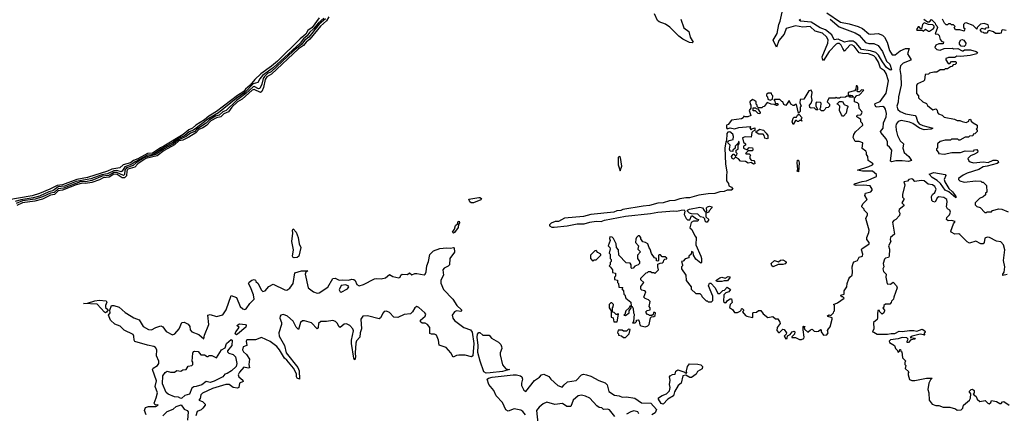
# Model space of a CAD drawing. Extents: x 2472589 to 2662339, y 701009 to 849030.
# Tile 372 of 406: x 2628168 to 2637558, y 755009 to 758759. Entities that reach past the tile are written whole.
import ezdxf

# ---------------------------------------------------------------- set-up
doc = ezdxf.new("R2010")
doc.units = 0

msp = doc.modelspace()

# ---------------------------------------------------------------- linework, layer by layer
at = {"layer": '0CON05XD'}
for points in [[(2631024.4, 758775.6), (2630957.2, 758685), (2630916, 758655), (2630895, 758622), (2630843.3, 758576.7), (2630627.8, 758365), (2630569.7, 758315), (2630467.7, 758242.3), (2630409.8, 758190.2), (2630365, 758133.6), (2630321.7, 758098.3), (2630303.9, 758075), (2630243.6, 758036.4), (2630045.2, 757885), (2629970.3, 757839.7), (2629929.6, 757805), (2629847.4, 757752.6), (2629816.1, 757725), (2629781.2, 757708.8), (2629727.9, 757665), (2629543.1, 757553.1), (2629511.1, 757538.9), (2629435, 757488.5), (2629385, 757483.3), (2629295, 757432.8), (2629253.5, 757416.5), (2629224, 757395), (2629155.3, 757374.7), (2629122.9, 757347.1), (2629045.5, 757334.5), (2629005, 757316.2), (2628814.5, 757255), (2628713.3, 757236.7), (2628575, 757185.6), (2628525, 757180.6), (2628456.3, 757143.7), (2628355, 757101.7), (2628285, 757080), (2628045, 757038.3)], [(2631085, 758768.5), (2631025, 758716.8), (2630925, 758591.4), (2630885, 758560.9), (2630859.5, 758525), (2630775, 758458.8), (2630565, 758262.3), (2630532, 758245), (2630501.8, 758218.2), (2630490.2, 758199.8), (2630477.8, 758145), (2630457.4, 758102.6), (2630445, 758101.5), (2630405, 758123.3), (2630395, 758120.8), (2630324, 758056), (2630235, 757990.4), (2630137, 757895), (2630105, 757880.9), (2630070, 757850), (2630035, 757838.7), (2629977.8, 757805), (2629945, 757772.8), (2629855, 757713), (2629836.5, 757693.5), (2629795, 757676.3), (2629755.3, 757644.7), (2629675, 757612.5), (2629635, 757577.4), (2629538.5, 757525), (2629466.3, 757473.7), (2629357.2, 757445), (2629278.7, 757395), (2629250.7, 757369.3), (2629185, 757347.5), (2629171.5, 757325), (2629166.4, 757283.6), (2629156.5, 757273.5), (2629095, 757304.2), (2629065, 757303.9), (2629014.6, 757275.4), (2628955, 757266.7), (2628855, 757227.3), (2628795, 757215.8), (2628753.5, 757216.5), (2628585, 757155.2), (2628535, 757148.2), (2628495, 757113.1), (2628462.6, 757107.4), (2628385, 757070.7), (2628315, 757049), (2628195, 757031.7), (2628135, 757008.4)], [(2631115, 758787.2), (2631092.3, 758747.7), (2631035, 758697.8), (2630935.7, 758574.3), (2630899.5, 758545), (2630875.5, 758514.5), (2630825, 758482.4), (2630569.6, 758240.4), (2630524.3, 758215), (2630509.6, 758190.4), (2630493.9, 758113.9), (2630478.3, 758075), (2630465, 758066.1), (2630405, 758095.4), (2630385, 758087.2), (2630289, 758001), (2630244.3, 757975), (2630191.8, 757925), (2630157.8, 757882.2), (2630115, 757862.3), (2630085.1, 757834.9), (2630045, 757825.1), (2629990.8, 757795), (2629947.8, 757752.2), (2629915, 757728.8), (2629875, 757712.3), (2629848.3, 757681.7), (2629779.7, 757640.3), (2629725, 757611.7), (2629685, 757604.9), (2629643.4, 757566.6), (2629545, 757512.3), (2629478.3, 757461.7), (2629369.3, 757435), (2629293.4, 757385), (2629264.6, 757355.4), (2629198.3, 757335), (2629187.8, 757315), (2629185, 757270), (2629166.9, 757253.1), (2629145, 757252.3), (2629098.4, 757285), (2629065, 757288.5), (2629021.4, 757258.6), (2628965, 757252.8), (2628927.2, 757232.8), (2628855, 757208.1), (2628795, 757199), (2628765, 757201.6), (2628705.3, 757185), (2628575, 757133.9), (2628535, 757130), (2628497.9, 757092.1), (2628462.2, 757087.8), (2628385, 757050.2), (2628310.5, 757029.5), (2628195, 757015.1), (2628139.7, 756990.3)], [(2631068.2, 758775), (2631013, 758727), (2630974.2, 758675), (2630932.8, 758637.2), (2630910.6, 758605), (2630873.2, 758576.8), (2630841.6, 758535), (2630585, 758300.4), (2630483.4, 758226.6), (2630457.5, 758195), (2630440.1, 758159.9), (2630395, 758149), (2630313.4, 758065), (2630231.9, 758008.1), (2630065, 757870.1), (2629971.9, 757818.1), (2629825, 757705.8), (2629785, 757690.1), (2629743.4, 757655), (2629670.1, 757619.9), (2629635, 757591.5), (2629521.5, 757528.5), (2629449.9, 757480.1), (2629425, 757471.2), (2629385, 757469.1), (2629267.6, 757405), (2629238.5, 757381.5), (2629171.8, 757358.2), (2629145, 757315.3)], [(2634471.8, 758765), (2634502.2, 758682.2), (2634548.6, 758645), (2634562.9, 758592.9), (2634591.2, 758545), (2634581.7, 758538.3), (2634555, 758542.5), (2634493, 758573), (2634453.1, 758603.1), (2634368, 758688), (2634325.3, 758715.3), (2634265, 758739.1), (2634251.6, 758751.6), (2634223.2, 758815)], [(2635866.8, 758825), (2635995, 758735.9), (2636079.6, 758719.6), (2636165, 758693.2), (2636204.1, 758674.1), (2636265, 758624.3), (2636285, 758620), (2636355, 758628.1), (2636395, 758610.5), (2636415, 758591.9), (2636442.2, 758545), (2636462.9, 758465), (2636488.8, 758425), (2636516.2, 758425), (2636565, 758462.7), (2636615, 758485.3), (2636650, 758485), (2636635.3, 758435), (2636668, 758382), (2636665, 758374.6), (2636593.7, 758346.3), (2636569.4, 758320.6), (2636561.6, 758285), (2636572.7, 758227.3), (2636574.8, 758135.2), (2636548.3, 758025), (2636545.4, 757974.6), (2636532, 757935), (2636543.4, 757903.4), (2636565, 757882.9), (2636615, 757863.1), (2636706.5, 757846.5), (2636718.5, 757835), (2636729.7, 757789.7), (2636746.3, 757766.3), (2636780.5, 757750.5), (2636876.7, 757725), (2636860, 757715), (2636795, 757711.2), (2636748.6, 757725), (2636685, 757768.7), (2636655, 757782.2), (2636575, 757797.4), (2636545, 757788.2), (2636527.5, 757765), (2636523.3, 757745), (2636525.4, 757705), (2636540, 757655), (2636565, 757604), (2636597.3, 757577.3), (2636591.2, 757535), (2636604.1, 757494.1), (2636648.9, 757455), (2636671.7, 757418.3), (2636645, 757407.9), (2636584.5, 757415.5), (2636523.9, 757413.9), (2636485, 757404.3), (2636471.7, 757411.7), (2636484.3, 757515), (2636464.3, 757544.3), (2636445, 757560), (2636443.3, 757595), (2636432.7, 757622.7), (2636379.2, 757685), (2636377.5, 757695), (2636402.5, 757725), (2636404.6, 757775), (2636430.3, 757835), (2636434.3, 757865), (2636425.9, 757905.9), (2636415, 757923.8), (2636401, 757931), (2636335, 757926.9), (2636321.7, 757948.3), (2636325, 757959.4), (2636375, 757980), (2636431.9, 758058.1), (2636454.7, 758175), (2636430.6, 758245), (2636415, 758270.3), (2636378.6, 758298.6), (2636356.8, 758355), (2636333.3, 758395), (2636314, 758415), (2636262.9, 758435), (2636205, 758436.7), (2636173.8, 758443.8), (2636125, 758507.6), (2636105, 758518.8), (2636083.8, 758515), (2636035, 758460), (2636017.4, 758485), (2636002.9, 758515), (2635985, 758531.6), (2635966.8, 758533.2), (2635955, 758527.1), (2635888.2, 758455), (2635835, 758370), (2635823.1, 758385), (2635821.2, 758405), (2635873.5, 758535), (2635876.7, 758566.7), (2635863.8, 758595), (2635825, 758630.6), (2635755, 758650.4), (2635705, 758694.6), (2635635, 758688.4), (2635565, 758701.4), (2635478, 758675), (2635457.9, 758622.1), (2635408, 758562), (2635385, 758497.5), (2635352.5, 758565), (2635391.9, 758628.1), (2635407, 758713), (2635421.9, 758745), (2635440.4, 758829.6)], [(2635897.7, 758765), (2635982, 758692), (2636137.1, 758632.9), (2636175, 758612.1), (2636235, 758543.2), (2636265, 758533.1), (2636315, 758533.3), (2636355, 758514), (2636395.4, 758455), (2636433.6, 758363.6), (2636466.2, 758335), (2636482.5, 758285), (2636475, 758277.5), (2636465, 758280), (2636435, 758303.5), (2636395, 758357.5), (2636359.7, 758419.7), (2636331.8, 758445), (2636282.2, 758462.2), (2636195, 758473.8), (2636145.7, 758535.7), (2636115, 758554.4), (2636075.2, 758554.8), (2636035, 758543.3), (2635975, 758574.8), (2635935, 758567.8), (2635913.3, 758613.3), (2635853.6, 758663.6), (2635802.2, 758682.2), (2635715, 758736.5), (2635615, 758744.4), (2635600, 758755), (2635613.3, 758765)], [(2636790, 758765), (2636825, 758740), (2636845, 758740), (2636865, 758760), (2636900, 758725), (2636901.7, 758711.7), (2636915, 758700), (2636920, 758685), (2636900, 758625), (2636925, 758620), (2636938.3, 758608.3), (2636945, 758570), (2636961.7, 758551.7), (2636977, 758547), (2636975, 758530), (2636935, 758527.5), (2636905, 758516.7), (2636896.7, 758495), (2636914.2, 758474.2), (2636945, 758468.8), (2636984.1, 758485.9), (2637065, 758487.5), (2637075, 758482.5), (2637115, 758483.3), (2637155, 758463.3), (2637165, 758463.3), (2637177, 758473), (2637235, 758473.3), (2637290, 758455), (2637302.5, 758445), (2637297, 758433), (2637231.7, 758418.3), (2637145, 758407.5), (2637105, 758410), (2637085, 758400), (2637025, 758400), (2637020, 758395)], [(2637576.7, 758656.7), (2637545, 758662.5), (2637532.5, 758657.5), (2637528, 758632), (2637515, 758626.7), (2637475, 758627.5), (2637455, 758642.5), (2637415, 758657.5), (2637401.7, 758648.3), (2637395, 758630), (2637365, 758630), (2637358.3, 758638.3), (2637345, 758640), (2637330, 758655), (2637330, 758665), (2637343, 758677), (2637375, 758670), (2637385, 758680), (2637410, 758685), (2637405, 758710), (2637365, 758722.5), (2637330, 758715), (2637300, 758685), (2637295, 758670), (2637260, 758705), (2637195, 758730), (2637180, 758725), (2637168.3, 758711.7), (2637170, 758685), (2637180, 758675), (2637175, 758650), (2637135, 758662.5), (2637093, 758663), (2637080, 758685), (2637090, 758695), (2637075, 758710), (2637055, 758710), (2637045, 758720), (2637025, 758720), (2637015, 758710), (2637005, 758710), (2636987.5, 758725), (2636970, 758765)], [(2636845, 758650), (2636882.5, 758675), (2636890, 758685), (2636888.3, 758698.3), (2636875, 758710), (2636835, 758712.5), (2636795, 758730), (2636778.3, 758711.7), (2636768.3, 758671.7), (2636761.7, 758671.7), (2636745, 758690), (2636735, 758690), (2636720, 758665), (2636725, 758660), (2636775, 758660), (2636785, 758650), (2636805, 758667.5), (2636835, 758650), (2636845, 758650)], [(2637175, 758502.5), (2637146.4, 758506.4), (2637130, 758525), (2637130, 758545), (2637145, 758566.7), (2637155, 758570), (2637173.6, 758563.6), (2637192.5, 758535), (2637187.5, 758515), (2637175, 758502.5)], [(2637020, 758395), (2637001.7, 758388.3), (2637000, 758375), (2637021.7, 758341.7), (2637038.3, 758341.7), (2637055, 758360), (2637095, 758360), (2637100, 758355), (2637098.3, 758341.7), (2637088.3, 758331.7), (2637071.7, 758328.3), (2637058.3, 758311.7), (2637045, 758310), (2637015, 758290), (2636995, 758290), (2636985, 758280), (2636945, 758280), (2636915, 758260), (2636885, 758260), (2636845, 758250), (2636835, 758240), (2636801.7, 758238.3), (2636798.3, 758181.7), (2636788.3, 758171.7), (2636731.7, 758148.3), (2636720, 758135), (2636720, 758055), (2636740, 758035), (2636740, 758015), (2636780, 757975), (2636815, 757960), (2636825, 757940), (2636875, 757900), (2636905, 757910), (2636917, 757897), (2636920, 757875), (2636931.7, 757861.7), (2636965, 757850), (2636985, 757830), (2637081.7, 757811.7), (2637108.3, 757798.3), (2637135, 757797.5), (2637155, 757787.5), (2637195, 757780), (2637218.3, 757791.7), (2637221.7, 757808.3), (2637235, 757810), (2637241.7, 757791.7), (2637260, 757775), (2637300, 757755), (2637300, 757725), (2637290, 757715), (2637298.3, 757708.3), (2637300, 757695), (2637278.3, 757671.7), (2637261.7, 757668.3), (2637258.3, 757651.7), (2637225, 757650), (2637215, 757640), (2637185, 757640), (2637135, 757610), (2637125, 757610), (2637115, 757620), (2637055, 757620), (2637045, 757610), (2636995, 757612.5), (2636945, 757600), (2636920, 757575), (2636920, 757535), (2636911.7, 757528.3), (2636910, 757515), (2636930, 757495), (2636930, 757485), (2636985, 757478), (2637057.5, 757492.5), (2637140, 757495), (2637185, 757508.8), (2637265, 757507.5), (2637275, 757520), (2637295, 757522.5), (2637307, 757507), (2637302.5, 757495), (2637273.6, 757476.4), (2637235, 757462.5), (2637210, 757435), (2637220, 757415), (2637233.9, 757403.9), (2637265, 757396.2), (2637356.4, 757403.6), (2637405, 757400), (2637450.7, 757420.7), (2637485, 757421.8), (2637496.8, 757416.7), (2637501.7, 757398.3), (2637491.3, 757388.7), (2637395, 757362.5), (2637355, 757357.5), (2637315, 757332.5), (2637205, 757297.5), (2637165, 757277.5), (2637120, 757245), (2637120, 757235), (2637133, 757223), (2637175, 757212.5), (2637285, 757222.5), (2637335, 757220), (2637345, 757210), (2637355, 757210), (2637388.3, 757178.3), (2637390, 757115), (2637380, 757105), (2637378.3, 757091.7), (2637355, 757070), (2637320, 757055), (2637280, 757015), (2637280, 756995), (2637295, 756980), (2637328.3, 756968.3), (2637373, 756923), (2637387, 756923), (2637395, 756930), (2637435, 756930), (2637445, 756940), (2637505, 756957.5), (2637535, 756952.5), (2637595, 756927.5)], [(2635625, 755712.5), (2635645, 755722.5), (2635650, 755735), (2635640, 755805), (2635640, 755835), (2635645, 755840), (2635660, 755835), (2635650, 755825), (2635651.7, 755811.7), (2635685, 755782.5), (2635710, 755805), (2635725, 755810), (2635745, 755790), (2635765, 755787.5), (2635785, 755790), (2635805, 755807.5), (2635810, 755805), (2635810, 755785), (2635835, 755753.3), (2635865, 755757.5), (2635872.5, 755765), (2635877.5, 755775), (2635873, 755797), (2635880, 755815), (2635897, 755833), (2635917.5, 755905), (2635915, 755920), (2635875, 755930), (2635873, 755937), (2635885, 755947.5), (2635905, 755940), (2635930, 755965), (2635931.7, 755978.3), (2635940, 755985), (2635940, 756035), (2635930, 756045), (2635968.3, 756061.7), (2636030, 756105), (2636018.3, 756118.3), (2636005, 756120), (2636000, 756135), (2636030, 756145), (2636030, 756175), (2636057.5, 756215), (2636060, 756245), (2636075, 756290), (2636083.6, 756306.4), (2636106.4, 756323.6), (2636111.2, 756355), (2636106.2, 756405), (2636115, 756440), (2636125, 756452.5), (2636156.4, 756463.6), (2636175, 756497.5), (2636205, 756507.5), (2636208.8, 756525), (2636197.5, 756565), (2636200, 756575), (2636270, 756625), (2636270, 756635), (2636247.5, 756665), (2636247.5, 756685), (2636267, 756733), (2636268.8, 756755), (2636236.7, 756865), (2636251.7, 756898.3), (2636251.7, 756911.7), (2636220, 756945), (2636220, 756955), (2636200, 756975), (2636200, 756985), (2636210.7, 757009.3), (2636250, 757045), (2636227.5, 757085), (2636233.3, 757105), (2636285, 757117.5), (2636297.5, 757135), (2636297.5, 757145), (2636280, 757175), (2636213.6, 757183.6), (2636145, 757180), (2636127.5, 757185), (2636130, 757195), (2636202.1, 757217.9), (2636245, 757224), (2636340, 757265), (2636340, 757285), (2636300, 757315), (2636205, 757315.8), (2636157.5, 757325), (2636265, 757358.9), (2636301.2, 757375), (2636306.7, 757385), (2636258.3, 757418.3), (2636257.5, 757455), (2636242.5, 757475), (2636242.5, 757495), (2636236.4, 757506.4), (2636203, 757533), (2636207.5, 757585), (2636175, 757600), (2636135, 757600), (2636117, 757637), (2636122.5, 757665), (2636138.8, 757691.2), (2636210, 757755), (2636205, 757770), (2636190, 757785), (2636188.3, 757808.3), (2636150, 757835), (2636155, 757850), (2636188.3, 757851.7), (2636202.5, 757875), (2636200, 757885), (2636173, 757913), (2636170, 757955), (2636158.3, 757968.3), (2636130, 757975), (2636128.3, 758011.7), (2636151.7, 758038.3), (2636178.3, 758041.7), (2636217, 758087), (2636195, 758090), (2636178.3, 758071.7), (2636161.7, 758071.7), (2636150, 758085), (2636160, 758095), (2636162.5, 758115), (2636155, 758130), (2636145, 758130), (2636141.7, 758098.3), (2636128.3, 758081.7), (2636070, 758065), (2636070, 758045), (2636080, 758030), (2636095, 758040), (2636107, 758037), (2636120, 758025), (2636115, 758020), (2636085, 758020), (2636080, 758030), (2636055, 758030), (2636045, 758020), (2635995, 758017.5), (2635985, 758010), (2635965, 758010), (2635955, 758020), (2635945, 758010), (2635885, 758010), (2635870, 757975), (2635890, 757955), (2635890, 757935), (2635877, 757923), (2635855, 757920), (2635850, 757905), (2635835, 757890), (2635815, 757890), (2635800, 757905), (2635807.5, 757925), (2635810, 757965), (2635805, 757970), (2635768.3, 757971.7), (2635760, 757965), (2635760, 757935), (2635778.3, 757901.7), (2635765, 757900), (2635745, 757920), (2635715, 757917.5), (2635703, 757923), (2635700, 757945), (2635717, 757963), (2635726.7, 757993.3), (2635720, 758025), (2635726.7, 758065), (2635715, 758087.5), (2635695, 758080), (2635646.7, 758003.3), (2635611.7, 757998.3), (2635608.3, 757968.3), (2635620, 757935), (2635612.5, 757925), (2635610, 757885), (2635595, 757870), (2635575, 757950), (2635565, 757950), (2635555, 757940), (2635545, 757942), (2635522.5, 757955), (2635505, 757990), (2635475, 757940), (2635455, 757950), (2635446.7, 757976.7), (2635435, 757980), (2635418.3, 757998.3), (2635365, 758000), (2635360, 757995), (2635370, 757985), (2635371.7, 757961.7), (2635395, 757960), (2635400, 757955), (2635395, 757942.5), (2635385, 757940), (2635361.7, 757951.7), (2635333.6, 757953.6), (2635295, 757970), (2635268.3, 757931.7), (2635255, 757930), (2635245, 757920), (2635215, 757920), (2635201.7, 757931.7), (2635200, 757945), (2635190, 757955), (2635190, 757975), (2635175, 757990), (2635155, 757997.5), (2635130, 757975), (2635133, 757953), (2635140, 757945), (2635140, 757915), (2635123.3, 757895), (2635140, 757845), (2635112.3, 757832.3), (2635085, 757832.5), (2635075, 757840), (2635067.5, 757825), (2635050, 757815), (2634955, 757802.5), (2634925, 757760), (2634910, 757755), (2634908.3, 757728.3), (2634915, 757720), (2634945, 757727.5), (2634985, 757720), (2635025, 757733.3), (2635135, 757740), (2635140, 757735), (2635130, 757725), (2635145, 757710), (2635151.7, 757718.3), (2635178.3, 757728.3), (2635178.3, 757701.7), (2635161.7, 757698.3), (2635150, 757685), (2635145, 757640), (2635085, 757642.5), (2635060, 757635), (2635071.7, 757591.7), (2635090, 757575), (2635090, 757565), (2635070, 757555), (2635070, 757535), (2635105, 757520), (2635125, 757540), (2635156.7, 757536.7), (2635160, 757525), (2635155, 757510), (2635115, 757510), (2635090, 757485), (2635095, 757480), (2635125, 757480), (2635138.3, 757468.3), (2635130, 757455), (2635130, 757435), (2635145, 757420), (2635168.3, 757418.3), (2635176.4, 757406.4), (2635177.5, 757385), (2635165, 757382.5), (2635145, 757400), (2635115, 757392.5), (2635089.3, 757409.3), (2635041.2, 757411.2), (2635023, 757433), (2634995, 757450), (2634975, 757430), (2634962.5, 757435), (2634957.5, 757455), (2634971.7, 757478.3), (2634978.3, 757478.3), (2634995, 757460), (2635007, 757473), (2635010, 757485), (2635000, 757495), (2635000, 757515), (2635020, 757525), (2635020, 757565), (2635030, 757575), (2635030, 757595), (2635021.7, 757598.3), (2635018.3, 757581.7), (2634990, 757555), (2634990, 757535), (2634970, 757515), (2634968.3, 757501.7), (2634945, 757507.5), (2634936.7, 757525), (2634943.3, 757565), (2634923.6, 757583.6), (2634920, 757595), (2634933.3, 757606.7), (2634973, 757617), (2634976.2, 757645), (2634968.3, 757668.3), (2634941.7, 757691.7), (2634921.7, 757688.3), (2634912.5, 757675), (2634910, 757605), (2634902.5, 757595), (2634893.3, 757535), (2634900, 757385), (2634912.5, 757305), (2634907.5, 757275), (2634910, 757225), (2634927, 757197), (2634930, 757175), (2634955, 757162.5), (2634970, 757145), (2634955, 757134), (2634915, 757133.8), (2634886.6, 757123.4), (2634845, 757120), (2634798, 757102), (2634735, 757100.8), (2634645, 757086.2), (2634555, 757061.9), (2634519.2, 757060.8), (2634465, 757052.5), (2634415, 757036.9), (2634365, 757032.5), (2634304.4, 757015.6), (2634255, 757010.8), (2634175, 756988.6), (2634115, 756983.8), (2633920.7, 756949.3), (2633899.3, 756940.7), (2633861.7, 756938.3), (2633833.3, 756926.7), (2633615, 756903.3), (2633546.1, 756883.9), (2633365, 756868.8), (2633305, 756837.5), (2633275, 756836.7), (2633235, 756820), (2633220, 756805), (2633220, 756795), (2633243.9, 756783.9), (2633263.9, 756783.9), (2633390, 756795), (2633485, 756814), (2633550, 756815), (2633605, 756831.2), (2633665, 756838.8), (2633713, 756837), (2633745, 756848.8), (2633945, 756887.5), (2634185, 756911.4), (2634254.1, 756925.9), (2634405, 756938.6), (2634435, 756935.8), (2634475, 756945.8), (2634505, 756946.2), (2634512.5, 756935), (2634503.6, 756903.6), (2634522.5, 756865), (2634535, 756852.5), (2634558.3, 756851.7), (2634575, 756890), (2634585, 756890), (2634621.7, 756861.7), (2634640, 756855), (2634635, 756840), (2634595, 756840), (2634571.7, 756828.3), (2634560, 756775), (2634578.8, 756758.8), (2634605, 756700), (2634620, 756685), (2634616.7, 756615), (2634663.8, 756505), (2634670, 756485), (2634670, 756445), (2634665, 756440), (2634617, 756477), (2634592.5, 756515), (2634590, 756545), (2634575, 756550), (2634570, 756525), (2634550, 756505), (2634548.3, 756491.7), (2634515, 756480), (2634495, 756460), (2634480, 756455), (2634490, 756425), (2634490, 756415), (2634480, 756405), (2634480, 756385), (2634520, 756325), (2634522.5, 756275), (2634570, 756215), (2634571.7, 756191.7), (2634615, 756150), (2634655, 756150), (2634670, 756135), (2634671.7, 756121.7), (2634715, 756080), (2634725, 756080), (2634735, 756070), (2634765, 756070), (2634777.5, 756085), (2634777.5, 756125), (2634737.5, 756225), (2634745, 756250), (2634758.3, 756248.3), (2634801.2, 756205), (2634825, 756150), (2634845, 756150), (2634865, 756170), (2634875, 756180), (2634888.3, 756181.7), (2634915, 756210), (2634947, 756187), (2634930, 756165), (2634901.7, 756158.3), (2634883, 756137), (2634881.2, 756075), (2634895, 756061.2), (2634906.2, 756063.8), (2634917, 756083), (2634945, 756100), (2634955, 756100), (2634962.5, 756065), (2634942.5, 756045), (2634938.3, 756018.3), (2634966.4, 755996.4), (2634985, 755970), (2635015, 755970), (2635038.3, 755981.7), (2635048.3, 755991.7), (2635050, 756005), (2635057, 756007), (2635070, 755995), (2635070, 755985), (2635060, 755975), (2635090.7, 755940.7), (2635103, 755933), (2635155, 755922.5), (2635160, 755925), (2635160, 755965), (2635165, 755970), (2635195, 755972.5), (2635215, 755990), (2635235, 755990), (2635257, 755957), (2635303, 755923), (2635351.7, 755931.7), (2635375, 755910), (2635398.3, 755908.3), (2635418.3, 755878.3), (2635420, 755865), (2635393, 755827), (2635388.3, 755798.3), (2635405, 755780), (2635415, 755780), (2635445, 755810), (2635458.3, 755808.3), (2635480, 755775), (2635478.3, 755761.7), (2635460, 755745), (2635475, 755720), (2635488.3, 755721.7), (2635491.7, 755748.3), (2635515, 755760), (2635533.3, 755786.7), (2635555, 755790), (2635560, 755785), (2635557, 755763), (2635531.7, 755738.3), (2635531.7, 755731.7), (2635565, 755730), (2635605, 755712.5), (2635625, 755712.5)], [(2635325, 757992.5), (2635348.3, 758001.7), (2635350, 758035), (2635341.7, 758041.7), (2635338.3, 758058.3), (2635305, 758060), (2635290, 758045), (2635290, 758035), (2635300, 758025), (2635301.7, 758001.7), (2635325, 757992.5)], [(2635225, 757863.3), (2635210, 757865), (2635185, 757890), (2635161.7, 757891.7), (2635161.7, 757918.3), (2635185, 757920), (2635191.7, 757911.7), (2635208.3, 757908.3), (2635230, 757875), (2635225, 757863.3)], [(2636025, 757840), (2636015, 757840), (2636003.9, 757853.9), (2635987.5, 757895), (2635990, 757935), (2635975, 757950), (2635960, 757955), (2635985, 757980), (2636015, 757980), (2636031.7, 757951.7), (2636058.3, 757938.3), (2636070, 757925), (2636060, 757915), (2636050.7, 757869.3), (2636025, 757840)], [(2635545, 757760), (2635533.3, 757785), (2635545, 757820), (2635555, 757830), (2635575, 757830), (2635585, 757850), (2635598.3, 757858.3), (2635630, 757825), (2635620, 757815), (2635620, 757800), (2635628.3, 757798.3), (2635628.3, 757791.7), (2635620, 757800), (2635605, 757800), (2635595, 757790), (2635585, 757790), (2635575, 757800), (2635565, 757800), (2635545, 757760)], [(2635295, 757622.5), (2635275, 757630), (2635267, 757657), (2635257.5, 757667.5), (2635218.3, 757668.3), (2635190, 757685), (2635191.7, 757698.3), (2635205, 757700), (2635222.5, 757717.5), (2635260, 757705), (2635288.3, 757678.3), (2635302.5, 757655), (2635301.7, 757628.3), (2635295, 757622.5)], [(2633895, 757320), (2633908.8, 757365), (2633896.2, 757445), (2633885, 757456.7), (2633874.1, 757445.9), (2633874, 757375), (2633895, 757320)], [(2635595, 757310), (2635583.8, 757315), (2635590, 757335), (2635581.2, 757395), (2635585, 757420), (2635595, 757420), (2635601.2, 757395), (2635595, 757310)], [(2629145, 757315.3), (2629135, 757310.2), (2629095, 757321.9), (2629065, 757318.9), (2629005, 757291.7), (2628949.4, 757280.6), (2628845, 757243.5), (2628705, 757216.6), (2628595, 757174), (2628534.5, 757165.5), (2628485, 757130), (2628445, 757120.1), (2628355, 757078.9), (2628295, 757061.5), (2628177.1, 757042.9), (2628125, 757025.4)], [(2637095, 757062.5), (2637029.3, 757119.3), (2636995, 757135.8), (2636948.9, 757199), (2636917.1, 757227.1), (2636868.9, 757255), (2636842.5, 757287.5), (2636885, 757302.7), (2636995, 757283.3), (2637001.2, 757275), (2636985.5, 757235), (2636989.4, 757215), (2637029.7, 757149.7), (2637065, 757120), (2637083.3, 757095), (2637096.7, 757075), (2637095, 757062.5)], [(2637585, 756330), (2637545, 756322.5), (2637543.3, 756335), (2637556.4, 756353.6), (2637562.5, 756405), (2637549.2, 756465), (2637563.8, 756565), (2637549.4, 756615), (2637525, 756642.9), (2637485, 756649.2), (2637415.8, 756684.2), (2637395, 756688.3), (2637371.2, 756678.8), (2637365.7, 756635), (2637355, 756622.5), (2637335, 756622.5), (2637285, 756647.5), (2637225, 756630), (2637202.3, 756642.3), (2637135, 756712.5), (2637125, 756717.5), (2637085, 756716.2), (2637050, 756735), (2637046.7, 756745), (2637073.3, 756815), (2637090, 756835), (2637055, 756847.1), (2637023.9, 756843.9), (2637006.7, 756855), (2637010, 756875), (2637035, 756898.8), (2637044.2, 756925), (2637038, 756945), (2637017.5, 756957.5), (2637005.7, 756975), (2637014.5, 757025), (2637008.9, 757045), (2636980, 757065), (2636935, 757070), (2636917, 757063), (2636898.3, 757021.7), (2636875, 757027.5), (2636867.5, 757035), (2636863.3, 757075), (2636872.5, 757095), (2636896.4, 757113.6), (2636906.7, 757145), (2636895, 757168.8), (2636873.3, 757185), (2636832, 757192), (2636795, 757223.3), (2636766.4, 757226.4), (2636705, 757218.8), (2636685, 757241.2), (2636675, 757244), (2636647.5, 757235), (2636635, 757220), (2636600, 757215), (2636610, 757185), (2636586.7, 757095), (2636587.5, 757067.5), (2636600, 757055), (2636600, 757045), (2636580, 757015), (2636600, 756995), (2636600, 756985), (2636555, 756950), (2636553.6, 756933.6), (2636562.5, 756915), (2636557.5, 756895), (2636522.5, 756855), (2636503.9, 756846.1), (2636490.4, 756829.5), (2636510, 756715), (2636472.5, 756685), (2636470, 756665), (2636476.7, 756645), (2636452.5, 756605), (2636463, 756573), (2636460, 756505), (2636455, 756492.5), (2636425, 756487.5), (2636413.9, 756476.1), (2636402.5, 756435), (2636407.5, 756405), (2636400, 756385), (2636405, 756360), (2636430, 756335), (2636427.5, 756305), (2636441.7, 756241.7), (2636471.7, 756238.3), (2636497, 756257), (2636530, 756225), (2636537.5, 756205), (2636503, 756117), (2636500, 756095), (2636481.7, 756078.3), (2636480, 756065), (2636465, 756050), (2636425, 756050), (2636410, 756035), (2636408.3, 756021.7), (2636400, 756015), (2636420, 755985), (2636411.7, 755978.3), (2636410, 755965), (2636393, 755953), (2636370, 755975), (2636368.3, 755988.3), (2636353, 755987), (2636347.5, 755955), (2636350, 755915), (2636345, 755902.5), (2636310, 755875), (2636312.5, 755815), (2636300, 755785), (2636315, 755782.5), (2636345, 755762), (2636445, 755762.5), (2636479.3, 755770.7), (2636515, 755770), (2636555, 755790), (2636585, 755788), (2636655, 755798.8), (2636695, 755798), (2636725, 755790), (2636775, 755811.2), (2636800, 755795), (2636802.5, 755785), (2636790, 755765), (2636800, 755755), (2636755, 755763.3), (2636680, 755745), (2636661.7, 755731.7), (2636700, 755725), (2636707.5, 755715), (2636665, 755710), (2636645, 755683.3), (2636632.5, 755685), (2636630, 755695), (2636640, 755715), (2636628.3, 755728.3), (2636585, 755731.2)], [(2632495, 757013.1), (2632474, 757014), (2632460, 757025), (2632451.7, 757048.3), (2632545, 757065.6), (2632557.5, 757065), (2632571.2, 757055), (2632565, 757042.5), (2632495, 757013.1)], [(2634725, 756830), (2634715, 756830), (2634705, 756840), (2634701.7, 756861.7), (2634690, 756875), (2634661.2, 756881.2), (2634635, 756907.5), (2634575, 756910), (2634555, 756916.7), (2634537.5, 756935), (2634537.5, 756945), (2634555.9, 756954.1), (2634655, 756972), (2634680, 756965), (2634695, 756940), (2634705, 756930), (2634715, 756930), (2634720, 756935), (2634717.5, 756965), (2634727.5, 756975), (2634745, 756981.2), (2634770, 756975), (2634767.5, 756965), (2634741.7, 756938.3), (2634738.3, 756921.7), (2634710, 756915), (2634711.7, 756881.7), (2634740, 756855), (2634725, 756830)], [(2632305, 756725.7), (2632294.4, 756735), (2632315.6, 756764.4), (2632322.9, 756797.1), (2632341.4, 756815), (2632349.2, 756835), (2632359.7, 756839.7), (2632362.9, 756825), (2632352.9, 756807.1), (2632349.7, 756780.3), (2632315, 756730.5), (2632305, 756725.7)], [(2630785, 756489.2), (2630774.7, 756494.7), (2630770.9, 756505), (2630778, 756565), (2630762.1, 756645), (2630773.3, 756725), (2630768.8, 756755), (2630775, 756766.7), (2630805.7, 756735), (2630823.3, 756685), (2630831.5, 756625), (2630848.8, 756588.8), (2630828.2, 756505), (2630815, 756492.3), (2630785, 756489.2)], [(2634135, 755832.5), (2634158.3, 755841.7), (2634170, 755855), (2634183, 755917), (2634191.7, 755928.3), (2634215, 755930), (2634228.3, 755941.7), (2634230, 755965), (2634225, 755970), (2634211.7, 755968.3), (2634208.3, 755951.7), (2634195, 755940), (2634175, 755940), (2634168.3, 755948.3), (2634155, 755950), (2634142.5, 755965), (2634140, 755975), (2634151.7, 755988.3), (2634180, 755995), (2634180, 756015), (2634172.5, 756025), (2634180, 756075), (2634165, 756090), (2634131.7, 756101.7), (2634120, 756115), (2634140, 756165), (2634127, 756177), (2634101.7, 756181.7), (2634093, 756193), (2634093, 756217), (2634120, 756255), (2634091.7, 756281.7), (2634090, 756295), (2634141.7, 756348.3), (2634155, 756350), (2634165, 756360), (2634185, 756360), (2634195, 756350), (2634215, 756350), (2634225, 756340), (2634260, 756375), (2634252.5, 756405), (2634255, 756430), (2634275, 756440), (2634298.3, 756441.7), (2634308.3, 756451.7), (2634311.7, 756468.3), (2634321.7, 756478.3), (2634338.3, 756481.7), (2634338.3, 756488.3), (2634325, 756500), (2634295, 756500), (2634278.3, 756518.3), (2634265, 756520), (2634260, 756515), (2634260, 756465), (2634255, 756460), (2634241.7, 756461.7), (2634240, 756485), (2634220.7, 756490.7), (2634191.7, 756531.7), (2634181.7, 756571.7), (2634170, 756585), (2634157.5, 756625), (2634137, 756637), (2634111.7, 756641.7), (2634091.7, 756671.7), (2634090, 756685), (2634078.3, 756698.3), (2634065, 756700), (2634050, 756685), (2634043, 756667), (2634040, 756635), (2634070, 756605), (2634063, 756573), (2634087.5, 756547.5), (2634060, 756515), (2634060, 756485), (2634080, 756455), (2634080, 756435), (2634067, 756423), (2634035, 756410), (2634018.3, 756391.7), (2634005, 756390), (2634000, 756395), (2634000, 756425), (2633988.3, 756438.3), (2633951.7, 756441.7), (2633882.5, 756515), (2633880, 756565), (2633858.3, 756588.3), (2633857.5, 756625), (2633830, 756675), (2633817, 756687), (2633795, 756690), (2633792.5, 756675), (2633800, 756655), (2633780, 756605), (2633795, 756590), (2633800, 756575), (2633790, 756535), (2633800, 756525), (2633800, 756485), (2633807.5, 756475), (2633807.5, 756455), (2633800, 756445), (2633800, 756425), (2633790, 756415), (2633801.7, 756401.7), (2633820, 756375), (2633821.7, 756351.7), (2633850, 756345), (2633850, 756315), (2633840, 756305), (2633840, 756285), (2633868.3, 756278.3), (2633870, 756255), (2633880, 756245), (2633881.7, 756211.7), (2633918.3, 756208.3), (2633910, 756195), (2633927, 756177), (2633930, 756145), (2633938.3, 756138.3), (2633950, 756105), (2633997, 756067), (2634000, 756030), (2634010, 756025), (2634017, 756007), (2634020, 755965), (2634027.5, 755955), (2634020, 755885), (2634011.7, 755871.7), (2634038.3, 755871.7), (2634050, 755885), (2634050, 755895), (2634065, 755900), (2634077, 755887), (2634083, 755853), (2634091.7, 755841.7), (2634135, 755832.5)], [(2629373.3, 754995), (2629357.5, 755035), (2629368.8, 755065), (2629395, 755073.3), (2629465, 755073.8), (2629487.5, 755085), (2629485, 755090), (2629465, 755087.5), (2629455, 755092.5), (2629450, 755105), (2629470.4, 755155), (2629482.3, 755205), (2629460.4, 755265), (2629472.4, 755317.6), (2629435.7, 755425), (2629441.3, 755438.7), (2629480.8, 755465), (2629494.4, 755485), (2629495, 755506.7), (2629471.9, 755555), (2629474.4, 755615), (2629462.5, 755635), (2629446.2, 755645), (2629385, 755657.1), (2629264.3, 755694.3), (2629258, 755705), (2629257.5, 755745), (2629248.9, 755758.9), (2629165, 755801.1), (2629125, 755840), (2629075, 755859.2), (2629035, 755896.7), (2629013.3, 755945), (2629030, 755965), (2629028.3, 755991.7), (2629042.5, 756035), (2629064.2, 756035.8), (2629115, 756020.8), (2629175, 755969.2), (2629232, 755935), (2629255, 755918.6), (2629308.3, 755898.3), (2629345.6, 755835.6), (2629395, 755806.9), (2629425, 755805.6), (2629465, 755826.9), (2629515, 755842.5), (2629533.2, 755833.2), (2629565, 755787.1), (2629625, 755755.8), (2629646, 755765), (2629690, 755815), (2629715, 755873.3), (2629735, 755877.5), (2629775, 755858.8), (2629789.2, 755835), (2629794.4, 755805), (2629810, 755785), (2629875, 755760), (2629925, 755720), (2629931.2, 755755), (2629970.9, 755855), (2629962.5, 755945), (2629985, 755950), (2630045, 755931.1), (2630105, 755948.5), (2630135.5, 755995), (2630185, 756130), (2630235, 756113.3), (2630269.2, 756025), (2630295, 756002.9), (2630315, 755999.2), (2630328, 756005), (2630362.9, 756055), (2630402.2, 756095), (2630396.3, 756136.3), (2630370.2, 756210.2), (2630351.1, 756245), (2630355, 756258.8), (2630381.2, 756278.8), (2630405, 756283.8), (2630415, 756277.5), (2630420, 756265), (2630442, 756245), (2630469.5, 756185), (2630485, 756169.6), (2630509.4, 756175), (2630544.5, 756215.5), (2630585, 756238), (2630695, 756184.5), (2630715, 756182.2), (2630745, 756202.5), (2630776.5, 756245), (2630793, 756347), (2630855, 756365.4), (2630915, 756366.7), (2630895, 756353.8), (2630888.9, 756335), (2630918, 756205), (2630971.2, 756165), (2631005, 756152.9), (2631025, 756158), (2631105, 756212), (2631155, 756293.3), (2631176.4, 756296.4), (2631215, 756277.5), (2631241.7, 756281.7), (2631305, 756276.2), (2631335, 756286), (2631355, 756283.8), (2631366.2, 756275), (2631382, 756235), (2631405, 756223.6), (2631446.2, 756235), (2631551.1, 756288.9), (2631575, 756293.3), (2631615, 756289.6), (2631655, 756299.4), (2631695, 756330), (2631725, 756312.5), (2631785, 756300), (2631797.5, 756305), (2631804.1, 756325.9), (2631814.1, 756335.9), (2631865, 756331.2), (2631885, 756346.7), (2631907, 756327), (2631935, 756340), (2631955, 756341.9), (2632025, 756327.5), (2632035.8, 756335), (2632045, 756357.5), (2632050.6, 756415), (2632067.3, 756455), (2632079.4, 756520.6), (2632113.3, 756556.7), (2632175, 756578.5), (2632236.7, 756586.7), (2632275, 756581.4), (2632305, 756589.2), (2632311.2, 756585), (2632312.9, 756545), (2632271.4, 756485), (2632265.8, 756425), (2632255, 756411.9), (2632217.2, 756392.8), (2632204.3, 756375), (2632208.1, 756325), (2632185, 756276.7), (2632185, 756250), (2632209.7, 756189.7), (2632300, 756095), (2632336.7, 756035), (2632381.2, 755995), (2632382.5, 755985), (2632375, 755977.5), (2632335, 755983.8), (2632315, 755976.7), (2632291.2, 755945), (2632297.1, 755915), (2632315, 755894.2), (2632403.8, 755825), (2632467.5, 755805), (2632483.1, 755783.1), (2632499.3, 755675), (2632488.2, 755555), (2632475, 755547.5), (2632415, 755563.2), (2632355, 755562.9), (2632335, 755559.5), (2632302.5, 755542.5), (2632278.9, 755585), (2632235.5, 755635), (2632167.9, 755657.9), (2632160.9, 755705), (2632142, 755752), (2632125, 755764.3), (2632094.2, 755764.2), (2632080.5, 755770.5), (2632078.6, 755825), (2632057.1, 755855), (2632035, 755866.7), (2632005, 755868), (2631989.3, 755879.3), (2631991.2, 755895), (2632035.9, 755935.9), (2632039.4, 755955), (2632031.4, 755965), (2631975, 756018), (2631955, 756025.9), (2631934.8, 756015.2), (2631914.6, 755975), (2631895, 755956.1), (2631835, 755948.8), (2631775, 755922.4), (2631736.1, 755926.1), (2631695, 755969.7), (2631665, 755982.5), (2631645, 755978.1), (2631632.7, 755967.3), (2631610.1, 755919.9), (2631595, 755908.2), (2631485, 755939.1), (2631439.4, 755935), (2631421.2, 755905), (2631426.1, 755815), (2631413.2, 755775), (2631410, 755735), (2631380.5, 755699.5), (2631372.3, 755677.7), (2631366.4, 755585), (2631370.6, 755545), (2631365, 755520), (2631353.3, 755535), (2631331.8, 755675), (2631332.5, 755705), (2631351.3, 755795), (2631346.2, 755815), (2631317.3, 755845), (2631285, 755861.6), (2631263, 755857), (2631225, 755827.5), (2631215, 755834), (2631196.7, 755866.7), (2631180, 755885), (2631155, 755893.1), (2631095, 755882.8), (2631039.2, 755885), (2631016, 755865), (2631013.8, 755825), (2631005, 755814), (2630952, 755872), (2630885, 755890.8), (2630865, 755890.8), (2630846.9, 755873.1), (2630825, 755808.8), (2630805, 755830), (2630775, 755887.1), (2630720.4, 755935), (2630685, 755949.5), (2630658.6, 755945), (2630651.2, 755935), (2630649.6, 755915), (2630664.5, 755875), (2630665.5, 755854.5), (2630638.9, 755775), (2630642.1, 755745), (2630693.8, 755655), (2630708.1, 755585), (2630820, 755445), (2630834.3, 755415), (2630837.5, 755335), (2630815, 755344), (2630808.8, 755355), (2630808.8, 755385), (2630779.4, 755439.4), (2630714.3, 755514.3), (2630694.5, 755535), (2630646.9, 755615), (2630621.2, 755645), (2630555, 755693.4), (2630475, 755730), (2630415, 755709), (2630335, 755709.4), (2630326.9, 755695), (2630333.9, 755656.1), (2630299.3, 755640.7), (2630292.9, 755615), (2630301.5, 755595), (2630329.7, 755569.7), (2630360, 755525), (2630353.1, 755475), (2630358.3, 755441.7), (2630345, 755438), (2630305, 755450), (2630265, 755401.9), (2630252.5, 755375), (2630257.5, 755355), (2630296, 755325), (2630298.3, 755311.7), (2630264.5, 755295.5), (2630256, 755255), (2630245, 755247.5), (2630205, 755254.5), (2630165, 755283.1), (2630135, 755282.7), (2630005, 755244.4), (2629909.6, 755200.4), (2629895.5, 755185), (2629888.5, 755151.5), (2629876.7, 755135), (2629911.7, 755121.7), (2629936.2, 755095), (2629936.7, 755085), (2629912.6, 755057.4), (2629898.3, 755041.7), (2629861.1, 755025), (2629848.9, 754985)], [(2633635, 756460), (2633645, 756470), (2633665, 756470), (2633710, 756515), (2633710, 756525), (2633681.7, 756541.7), (2633665, 756560), (2633651.7, 756558.3), (2633610, 756515), (2633610, 756485), (2633635, 756460)], [(2635355, 756404.2), (2635342, 756415), (2635334, 756435), (2635365, 756463.3), (2635403, 756453), (2635423.5, 756466.5), (2635445, 756471.1), (2635474.3, 756455), (2635476, 756445), (2635466.5, 756433.5), (2635445, 756426.9), (2635402, 756428), (2635355, 756404.2)], [(2631235, 756162.5), (2631295, 756194.2), (2631305.7, 756215), (2631300, 756225), (2631275, 756234), (2631234.1, 756225.9), (2631214, 756185), (2631223.8, 756165), (2631235, 756162.5)], [(2634865, 756263.3), (2634820, 756265), (2634807.5, 756275), (2634845, 756298.8), (2634865, 756306.7), (2634895, 756297.5), (2634925, 756312.5), (2634940, 756310), (2634942.5, 756305), (2634918.3, 756271.7), (2634885, 756272.5), (2634865, 756263.3)], [(2628985, 755966.7), (2628975, 755971.2), (2628905, 756049.2), (2628777.5, 756055), (2628815, 756056.7), (2628885, 756080), (2628925, 756085.6), (2628991.7, 756081.7), (2628997, 756067), (2628985.7, 756035), (2628985.8, 756015.8), (2629010, 755995), (2628995, 755972.5), (2628985, 755966.7)], [(2633865, 755880), (2633880, 755955), (2633875, 755960), (2633868.3, 755951.7), (2633855, 755950), (2633838.3, 755968.3), (2633821.7, 755971.7), (2633820, 756015), (2633827, 756023), (2633830, 756045), (2633815, 756060), (2633805, 756060), (2633790, 756045), (2633790, 756015), (2633810, 755985), (2633810, 755925), (2633828.3, 755918.3), (2633835, 755880), (2633865, 755880)], [(2633945, 755940), (2633980, 755965), (2633980, 755985), (2634000, 756015), (2634000, 756030), (2633985, 756030), (2633978.3, 756011.7), (2633950, 755985), (2633938.3, 755951.7), (2633930, 755945), (2633945, 755940)], [(2630235, 755757.5), (2630222.5, 755765), (2630227.5, 755785), (2630260, 755825), (2630240, 755845), (2630265, 755860), (2630320, 755855), (2630327.5, 755845), (2630325, 755830), (2630245, 755762.5), (2630235, 755757.5)], [(2632615, 755392.9), (2632592.9, 755405), (2632558.2, 755505), (2632538.5, 755588.5), (2632539.7, 755655), (2632530, 755735), (2632535, 755762.5), (2632545, 755777.5), (2632555, 755777.5), (2632585, 755751.9), (2632645, 755753.8), (2632666.7, 755725), (2632735, 755687.1), (2632755.4, 755665.4), (2632764.2, 755645), (2632764.3, 755625), (2632750, 755585), (2632749.6, 755565), (2632772.1, 755472.1), (2632805, 755433.8), (2632840, 755425), (2632772.7, 755407.3), (2632655, 755394.7), (2632615, 755392.9)], [(2633945, 755730), (2633980, 755765), (2633988.3, 755808.3), (2633975, 755810), (2633955, 755790), (2633925, 755790), (2633915, 755800), (2633875, 755800), (2633870, 755775), (2633880, 755765), (2633880, 755755), (2633908.3, 755748.3), (2633925, 755730), (2633945, 755730)], [(2629705, 755149.5), (2629682, 755162), (2629645, 755166.9), (2629585, 755190), (2629565, 755207.5), (2629528.7, 755288.7), (2629531.4, 755365), (2629555, 755396.2), (2629575, 755410), (2629605, 755400), (2629645, 755400), (2629667, 755417), (2629705, 755410), (2629725, 755422.5), (2629755, 755427.5), (2629773, 755457), (2629810, 755465), (2629820, 755475), (2629820, 755495), (2629812.5, 755505), (2629818.3, 755581.7), (2629823.6, 755596.4), (2629835, 755602.5), (2629868.3, 755598.3), (2629895, 755567.5), (2629930, 755565), (2629955, 755550), (2629965, 755550), (2629975, 755560), (2629999.2, 755559.2), (2630045, 755537.5), (2630092.5, 755615), (2630126.7, 755633.3), (2630140, 755675), (2630185, 755712.5), (2630192.5, 755705), (2630190, 755655), (2630150, 755605), (2630150, 755595), (2630163, 755583), (2630205, 755570), (2630225, 755547.5), (2630238.6, 755485), (2630231.2, 755455), (2630188.8, 755415), (2630145, 755388.8), (2630125, 755383.3), (2630104, 755356), (2630023.3, 755315), (2629985, 755301.4), (2629945, 755312.5), (2629905, 755280), (2629850, 755265), (2629828.3, 755261.7), (2629810.6, 755249.4), (2629787.5, 755192.5), (2629742.5, 755177.5), (2629715, 755153.8), (2629705, 755149.5)], [(2636585, 755731.2), (2636545, 755717.5), (2636472.3, 755707.7), (2636460, 755695), (2636463, 755683), (2636510, 755655), (2636520, 755625), (2636538.3, 755608.3), (2636541.7, 755591.7), (2636558.3, 755601.7), (2636561.7, 755618.3), (2636568.3, 755618.3), (2636571.7, 755601.7), (2636580, 755595), (2636588.3, 755538.3), (2636620, 755505), (2636610, 755495), (2636610, 755475), (2636617.5, 755465), (2636612.5, 755435), (2636647.5, 755405), (2636640, 755395), (2636640, 755375), (2636655, 755330), (2636675, 755320), (2636705, 755320), (2636815, 755343.3), (2636870, 755345), (2636853, 755327), (2636837.5, 755295), (2636827.5, 755235), (2636837.5, 755205), (2636840, 755135), (2636870, 755095), (2636905, 755082.5), (2636935, 755082.5), (2636975, 755066.7), (2637038.3, 755068.3), (2637091.7, 755051.7), (2637108.3, 755038.3), (2637147, 755043), (2637161.7, 755058.3), (2637167.5, 755085), (2637227, 755133), (2637236.4, 755153.6), (2637240, 755195), (2637223, 755217), (2637243, 755237), (2637255, 755237.5), (2637270, 755225), (2637270, 755205), (2637261.7, 755191.7), (2637288.3, 755168.3), (2637300, 755145), (2637325, 755120), (2637375, 755130), (2637400, 755105), (2637415, 755100), (2637428.3, 755111.7), (2637435, 755130), (2637485, 755120), (2637515, 755102.5), (2637527, 755103), (2637541.7, 755118.3), (2637555, 755120), (2637605, 755087.5)], [(2634305, 755097.5), (2634285, 755102.5), (2634258.8, 755145), (2634258.8, 755155), (2634295, 755177.5), (2634336.7, 755193.3), (2634366.1, 755223.9), (2634370, 755255), (2634364.2, 755285), (2634372.5, 755325), (2634363.3, 755355), (2634370, 755365), (2634395, 755380), (2634418.3, 755381.7), (2634425, 755410), (2634445, 755422.5), (2634511.7, 755401.7), (2634525, 755390), (2634530, 755395), (2634527.5, 755415), (2634536.2, 755455), (2634555, 755478.8), (2634635, 755477.5), (2634665, 755470), (2634680, 755455), (2634675, 755432.5), (2634631.7, 755408.3), (2634617.7, 755382.3), (2634575, 755350), (2634560.4, 755350.5), (2634521.7, 755371.7), (2634493.3, 755366.7), (2634477.5, 755295), (2634446.7, 755273.3), (2634412.5, 755215), (2634402, 755175), (2634347.9, 755142.1), (2634305, 755097.5)], [(2632991.1, 754995), (2632967, 755027), (2632948.5, 755038.5), (2632885, 755050.7), (2632825, 755028.6), (2632805, 755041.1), (2632771.3, 755111.3), (2632711.8, 755175), (2632689.6, 755225), (2632641.9, 755285), (2632626.2, 755335), (2632640, 755345), (2632675, 755354.7), (2632874.7, 755374.7), (2632905.2, 755375.2), (2632945.3, 755365.3), (2632958, 755355), (2632963.1, 755335), (2632952.8, 755297.2), (2632953.8, 755275), (2632975, 755230), (2632995, 755216.2), (2633078.8, 755321.2), (2633125, 755353.3), (2633143.3, 755375), (2633165, 755380.8), (2633215, 755361.2), (2633234.3, 755334.3), (2633298.8, 755275), (2633341.7, 755258.3), (2633358.8, 755281.2), (2633392.1, 755307.9), (2633475, 755322), (2633526.7, 755376.7), (2633545, 755380.8), (2633574.2, 755375.8), (2633615, 755364.2), (2633691.8, 755321.8), (2633749.8, 755299.8), (2633768.9, 755278.9), (2633787.6, 755217.6), (2633840.9, 755180.9), (2633885, 755174.3), (2633915, 755162), (2633955, 755165.5), (2634035, 755154), (2634098.3, 755108.3), (2634187, 755107), (2634240, 755045), (2634227.5, 755015), (2634195, 754993.3)], [(2633845, 754980), (2633792.1, 755042.1), (2633775, 755047.5), (2633735, 755044), (2633720.7, 755060.7), (2633695, 755062.9), (2633671.7, 755081.7), (2633603.6, 755153.6), (2633565, 755172.5), (2633525, 755180.8), (2633495, 755174), (2633445.8, 755134.2), (2633425, 755073.8), (2633386.7, 755075), (2633345, 755102.9), (2633272.4, 755092.4), (2633195, 755114.4), (2633160.7, 755099.3), (2633121.5, 755068.5), (2633095.6, 755035), (2633112.9, 754885)], [(2629534, 754985), (2629574.4, 755025.6), (2629632.1, 755047.9), (2629661.2, 755075), (2629708.4, 755088.4), (2629735, 755048.8), (2629766.1, 755036.1), (2629773.9, 755023.9), (2629766.7, 754945)], [(2634073.3, 755005), (2634062.5, 755022.5), (2634025, 755031.4), (2633995, 755024.4), (2633955, 755000)]]:
    msp.add_lwpolyline(points, dxfattribs=at)

doc.saveas('drawing.dxf')
